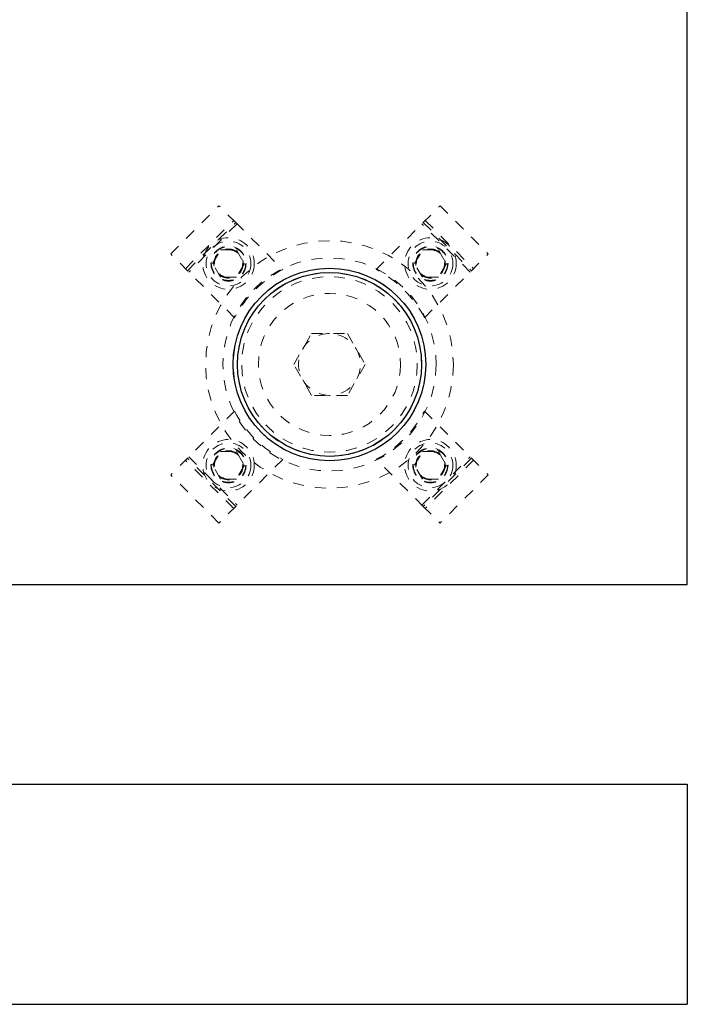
# Model space of a CAD drawing. Header units: inches. Extents: x 220 to 877, y 4 to 174.
# Tile 671 of 674: x 845 to 851, y 146 to 155. Entities that reach past the tile are written whole.
import ezdxf

# ---------------------------------------------------------------- set-up
doc = ezdxf.new("R2010")
doc.units = ezdxf.units.IN
doc.header["$LTSCALE"] = 0.5
doc.header["$MEASUREMENT"] = 0
doc.linetypes.add('HIDDEN', pattern=[0.225, 0.15, -0.075])
doc.layers.add('SID-M-H', color=4, linetype='HIDDEN')
doc.layers.add('SID-M-S', color=105, linetype='Continuous')

msp = doc.modelspace()

# ---------------------------------------------------------------- linework, layer by layer
at = {"layer": 'SID-M-H'}
for centre, radius in [((846.75262, 152.84191), 0.15625), ((848.58669, 152.84191), 0.15625), ((846.75262, 152.84191), 0.1285), ((848.58669, 152.84191), 0.1285), ((846.75262, 151.00785), 0.15625), ((846.75262, 151.00785), 0.1285), ((848.58669, 151.00785), 0.15625), ((848.58669, 151.00785), 0.1285)]:
    msp.add_circle(centre, radius, dxfattribs=at)
at = {"layer": 'SID-M-S'}
for p, q in [((850.91965, 149.92488), (850.91965, 166.92488)), ((817.41965, 149.92488), (850.91965, 149.92488)), ((817.41965, 148.10791), (850.91965, 148.10791)), ((850.91965, 148.10791), (850.91965, 146.10791)), ((817.41965, 146.10791), (850.91965, 146.10791))]:
    msp.add_line(p, q, dxfattribs=at)
at = {"layer": 'SID-M-S', "linetype": 'HIDDEN', "lineweight": 18}
for p, q in [((846.22724, 152.92889), (846.66565, 153.36729)), ((846.81768, 153.21526), (846.66565, 153.36729)), ((848.09404, 152.78767), (848.67366, 153.36729)), ((848.67366, 153.36729), (849.11207, 152.92889)), ((846.36088, 152.79524), (846.79929, 153.23365)), ((846.37927, 152.77686), (846.81768, 153.21526)), ((846.83005, 153.20289), (846.39164, 152.76448)), ((846.81768, 153.21526), (847.24527, 152.78767)), ((848.94767, 152.76448), (848.50926, 153.20289)), ((848.52163, 153.21526), (848.96004, 152.77686)), ((848.54002, 153.23365), (848.97842, 152.79524)), ((846.80686, 152.34926), (846.22724, 152.92889)), ((846.60828, 152.84191), (846.68045, 152.96691)), ((846.68045, 152.96691), (846.82479, 152.96691)), ((846.82479, 152.96691), (846.89696, 152.84191)), ((848.44235, 152.84191), (848.51452, 152.96691)), ((848.51452, 152.96691), (848.65886, 152.96691)), ((848.53245, 152.34926), (849.11207, 152.92889)), ((848.65886, 152.96691), (848.73102, 152.84191)), ((846.68045, 152.71691), (846.60828, 152.84191)), ((846.89696, 152.84191), (846.82479, 152.71691)), ((848.51452, 152.71691), (848.44235, 152.84191)), ((848.73102, 152.84191), (848.65886, 152.71691)), ((846.82479, 152.71691), (846.68045, 152.71691)), ((848.65886, 152.71691), (848.51452, 152.71691)), ((847.34489, 151.92488), (847.50727, 152.20613)), ((847.50727, 152.20613), (847.83203, 152.20613)), ((847.83203, 152.20613), (847.99441, 151.92488)), ((847.50727, 151.64363), (847.34489, 151.92488)), ((847.99441, 151.92488), (847.83203, 151.64363)), ((847.83203, 151.64363), (847.50727, 151.64363)), ((846.80686, 151.5005), (846.22724, 150.92087)), ((848.53245, 151.5005), (849.11207, 150.92087)), ((846.60828, 151.00785), (846.68045, 151.13285)), ((846.68045, 151.13285), (846.82479, 151.13285)), ((846.82479, 151.13285), (846.89696, 151.00785)), ((848.44235, 151.00785), (848.51452, 151.13285)), ((848.51452, 151.13285), (848.65886, 151.13285)), ((848.65886, 151.13285), (848.73102, 151.00785)), ((846.79929, 150.61611), (846.36088, 151.05452)), ((846.81768, 150.63449), (846.37927, 151.0729)), ((846.39164, 151.08528), (846.83005, 150.64687)), ((846.68045, 150.88285), (846.60828, 151.00785)), ((847.24527, 151.06209), (846.66565, 150.48247)), ((846.89696, 151.00785), (846.82479, 150.88285)), ((848.52163, 150.63449), (848.09404, 151.06209)), ((848.51452, 150.88285), (848.44235, 151.00785)), ((848.50926, 150.64687), (848.94767, 151.08528)), ((848.96004, 151.0729), (848.52163, 150.63449)), ((848.97842, 151.05452), (848.54002, 150.61611)), ((848.73102, 151.00785), (848.65886, 150.88285)), ((846.66565, 150.48247), (846.22724, 150.92087)), ((849.11207, 150.92087), (848.67366, 150.48247)), ((846.82479, 150.88285), (846.68045, 150.88285)), ((848.65886, 150.88285), (848.51452, 150.88285)), ((848.52163, 150.63449), (848.67366, 150.48247))]:
    msp.add_line(p, q, dxfattribs=at)
for centre, radius in [((846.75262, 152.84191), 0.23438), ((848.58669, 152.84191), 0.23438), ((847.66965, 151.92488), 1.125), ((846.75262, 152.84191), 0.20312), ((846.75262, 152.84191), 0.1595), ((846.75262, 152.84191), 0.15625), ((846.75262, 152.84191), 0.13297), ((846.75262, 152.84191), 0.1327), ((846.75262, 152.84191), 0.13218), ((848.58669, 152.84191), 0.20312), ((848.58669, 152.84191), 0.1595), ((848.58669, 152.84191), 0.15625), ((848.58669, 152.84191), 0.13297), ((848.58669, 152.84191), 0.1327), ((848.58669, 152.84191), 0.13218), ((846.75262, 152.84191), 0.1285), ((847.66965, 151.92488), 0.96875), ((848.58669, 152.84191), 0.1285), ((847.66965, 151.92488), 0.8744), ((847.66965, 151.92488), 0.83665), ((847.66965, 151.92488), 0.79788), ((847.66965, 151.92488), 0.64583), ((846.75262, 151.00785), 0.23438), ((846.75262, 151.00785), 0.20312), ((848.58669, 151.00785), 0.23438), ((848.58669, 151.00785), 0.20312), ((846.75262, 151.00785), 0.1595), ((846.75262, 151.00785), 0.15625), ((846.75262, 151.00785), 0.13297), ((846.75262, 151.00785), 0.1327), ((846.75262, 151.00785), 0.13218), ((846.75262, 151.00785), 0.1285), ((848.58669, 151.00785), 0.1595), ((848.58669, 151.00785), 0.15625), ((848.58669, 151.00785), 0.13297), ((848.58669, 151.00785), 0.1327), ((848.58669, 151.00785), 0.13218), ((848.58669, 151.00785), 0.1285)]:
    msp.add_circle(centre, radius, dxfattribs=at)
at = {"layer": 'SID-M-S', "linetype": 'Continuous', "lineweight": 25}
for radius in [0.875, 0.83563]:
    msp.add_circle((847.66965, 151.92488), radius, dxfattribs=at)
at = {"layer": 'SID-M-S'}
msp.add_circle((847.66965, 151.92488), 0.875, dxfattribs=at)
at = {"layer": 'SID-M-S', "linetype": 'HIDDEN', "lineweight": 18}
for centre, radius, start, end in [((847.72136, 151.87318), 1.031, 117.501613, 152.498387), ((847.61795, 151.87318), 1.031, 27.501613, 62.498387), ((847.66965, 151.92488), 0.28125, 90, 210), ((847.66965, 151.92488), 0.28125, 210, 90), ((847.72136, 151.97658), 1.031, 207.501613, 242.498387), ((847.61795, 151.97658), 1.031, 297.501613, 332.498387)]:
    msp.add_arc(centre, radius, start, end, dxfattribs=at)

doc.saveas('drawing.dxf')
